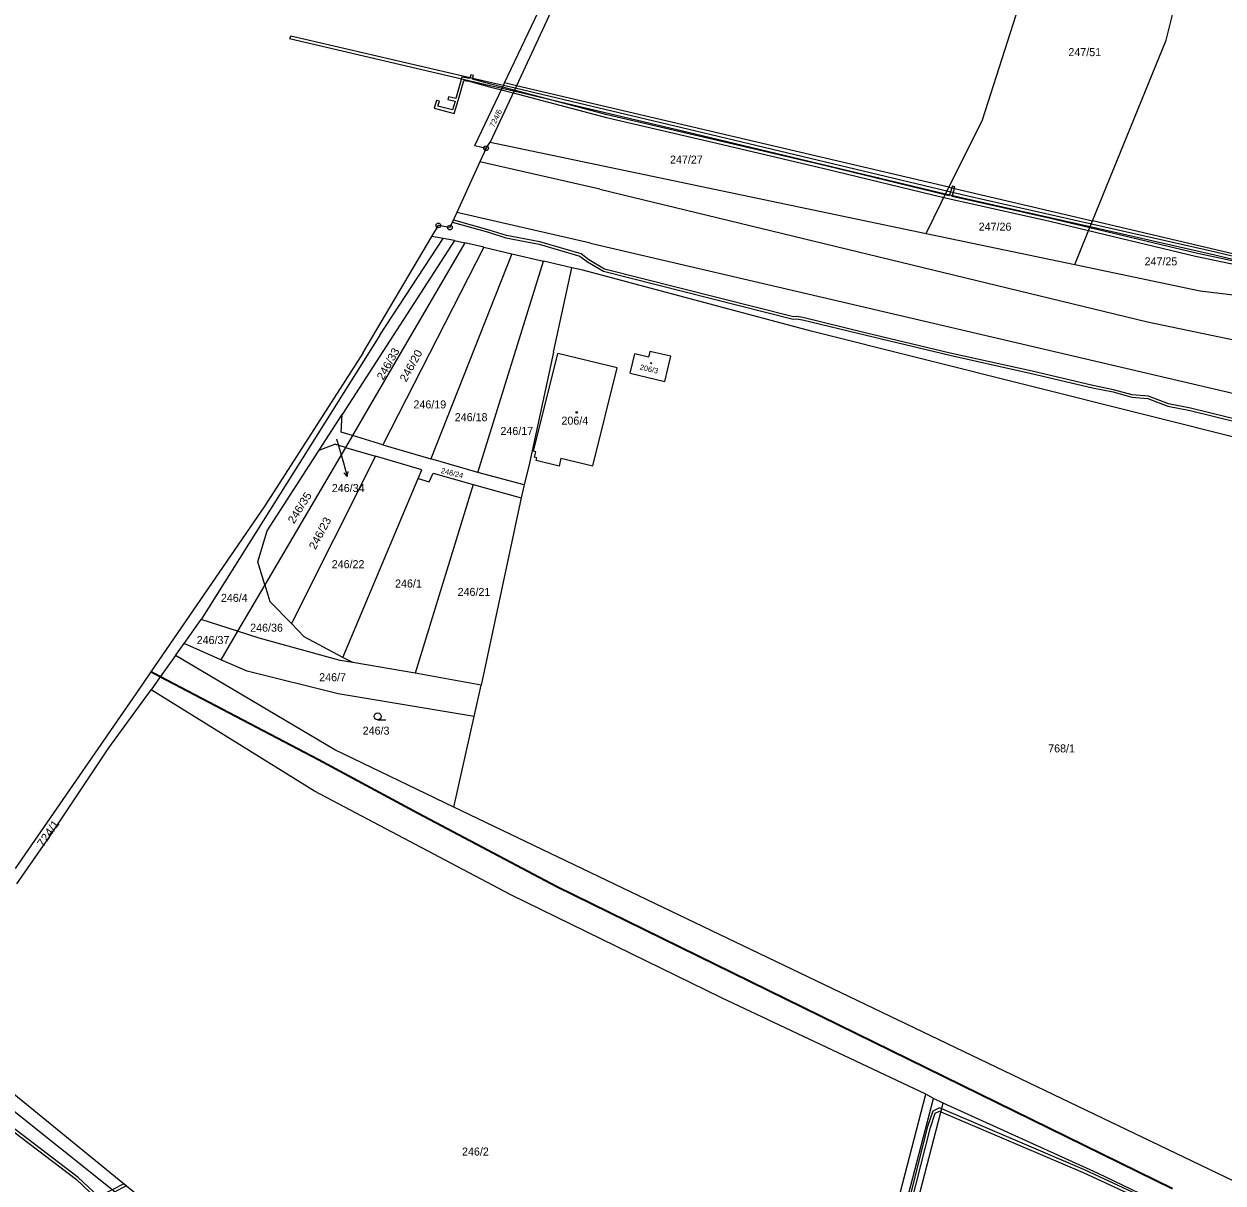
# Model space of a CAD drawing. Extents: x -701211 to -698780, y -1014269 to -1012378.
# Drawn here: x -700673.2 to -700418.4, y -1012806.8 to -1012560.5 of the extents above; entities that cross this region are included whole.
import ezdxf
from ezdxf.enums import TextEntityAlignment as Align

# ---------------------------------------------------------------- set-up
doc = ezdxf.new("R2010")
doc.units = 0
doc.header["$LTSCALE"] = 0.68
for name, color, linetype, lineweight in [('1', 7, 'Continuous', 25), ('13', 7, 'Continuous', 13), ('3', 7, 'Continuous', 25), ('4', 7, 'Continuous', 13), ('5', 7, 'Continuous', 25), ('6', 7, 'Continuous', 35), ('7', 7, 'Continuous', 13), ('8', 7, 'Continuous', 25)]:
    doc.layers.add(name, color=color, linetype=linetype, lineweight=lineweight)
doc.layers.add('2', color=7, linetype='Continuous')

msp = doc.modelspace()

# ---------------------------------------------------------------- linework, layer by layer
at = {"layer": '1'}
for p, q in [((-700571.06, -1012573.08), (-700546.5, -1012521.32)), ((-700544.41, -1012521.81), (-700568.57, -1012573.67)), ((-700452.27, -1012527.04), (-700469.61, -1012580.97)), ((-700430.5, -1012563.97), (-700422.91, -1012533.51)), ((-700568.57, -1012573.67), (-700571.06, -1012573.08)), ((-700568.57, -1012573.67), (-700574.14, -1012585.63)), ((-700476.67, -1012595.22), (-700568.57, -1012573.67)), ((-700469.61, -1012580.97), (-700476.67, -1012595.22)), ((-700575.01, -1012586.97), (-700574.14, -1012585.63)), ((-700574.14, -1012585.63), (-700481.53, -1012605.05)), ((-700577.42, -1012586.4), (-700575.01, -1012586.97)), ((-700575.01, -1012586.97), (-700576.31, -1012589.81)), ((-700576.67, -1012590.6), (-700581.22, -1012600.59)), ((-700576.31, -1012589.81), (-700576.67, -1012590.6)), ((-700481.53, -1012605.05), (-700476.67, -1012595.22)), ((-700476.67, -1012595.22), (-700446.13, -1012602.39)), ((-700581.22, -1012600.59), (-700582.68, -1012603.8)), ((-700582.68, -1012603.8), (-700585.13, -1012603.35)), ((-700405.13, -1012612.01), (-700446.13, -1012602.39)), ((-700597.56, -1012626.66), (-700584.15, -1012606.12)), ((-700584.15, -1012606.12), (-700586.53, -1012605.72)), ((-700581.72, -1012606.53), (-700584.15, -1012606.12)), ((-700481.53, -1012605.05), (-700449.92, -1012611.68)), ((-700581.72, -1012606.53), (-700605.58, -1012643.53)), ((-700579.49, -1012607.05), (-700599.74, -1012641.77)), ((-700575.46, -1012607.98), (-700596.93, -1012649.97)), ((-700581.72, -1012606.53), (-700579.49, -1012607.05)), ((-700575.46, -1012607.98), (-700579.49, -1012607.05)), ((-700575.46, -1012607.98), (-700569.53, -1012609.36)), ((-700569.53, -1012609.36), (-700586.77, -1012652.97)), ((-700576.77, -1012655.85), (-700562.8, -1012610.93)), ((-700569.53, -1012609.36), (-700562.8, -1012610.93)), ((-700556.79, -1012612.35), (-700562.8, -1012610.93)), ((-700560.67, -1012630.31), (-700556.79, -1012612.35)), ((-700449.92, -1012611.68), (-700423.31, -1012617.26)), ((-700423.31, -1012617.26), (-700407.4, -1012619.15)), ((-700597.56, -1012626.66), (-700635.52, -1012687.09)), ((-700386.62, -1012655.77), (-700505.95, -1012625.8)), ((-700601.21, -1012630.53), (-700621.99, -1012662.97)), ((-700560.67, -1012630.31), (-700565.8, -1012653.88)), ((-700564.96, -1012651.35), (-700559.76, -1012630.54)), ((-700547.16, -1012633.63), (-700559.76, -1012630.54)), ((-700544.4, -1012634.72), (-700543.41, -1012630.62)), ((-700540.5, -1012631.34), (-700543.41, -1012630.62)), ((-700540.2, -1012630.12), (-700540.5, -1012631.34)), ((-700535.75, -1012631.17), (-700540.2, -1012630.12)), ((-700537.03, -1012636.54), (-700535.75, -1012631.17)), ((-700552.35, -1012654.44), (-700547.16, -1012633.63)), ((-700544.4, -1012634.72), (-700537.03, -1012636.54)), ((-700599.74, -1012641.77), (-700603.41, -1012648.03)), ((-700610.49, -1012651.15), (-700605.58, -1012643.53)), ((-700605.8, -1012647.32), (-700605.58, -1012643.53)), ((-700603.41, -1012648.03), (-700605.8, -1012647.32)), ((-700603.41, -1012648.03), (-700604.88, -1012650.53)), ((-700596.93, -1012649.97), (-700603.41, -1012648.03)), ((-700604.88, -1012650.53), (-700622.02, -1012679.74)), ((-700621.52, -1012668.25), (-700610.49, -1012651.15)), ((-700610.49, -1012651.15), (-700607.13, -1012649.87)), ((-700604.88, -1012650.53), (-700607.13, -1012649.87)), ((-700604.88, -1012650.53), (-700598.48, -1012652.4)), ((-700596.93, -1012649.97), (-700586.77, -1012652.97)), ((-700564.42, -1012651.48), (-700564.96, -1012651.35)), ((-700564.7, -1012652.61), (-700564.42, -1012651.48)), ((-700598.48, -1012652.4), (-700616.38, -1012687.97)), ((-700588.64, -1012655.29), (-700598.48, -1012652.4)), ((-700576.77, -1012655.85), (-700586.77, -1012652.97)), ((-700565.8, -1012653.88), (-700566.94, -1012658.48)), ((-700564.19, -1012652.74), (-700564.7, -1012652.61)), ((-700564.34, -1012653.34), (-700564.19, -1012652.74)), ((-700559.5, -1012654.52), (-700564.34, -1012653.34)), ((-700559.09, -1012652.8), (-700559.5, -1012654.52)), ((-700559.09, -1012652.8), (-700552.35, -1012654.44)), ((-700605.45, -1012695.14), (-700589.43, -1012657.13)), ((-700589.43, -1012657.13), (-700588.64, -1012655.29)), ((-700589.43, -1012657.13), (-700587.09, -1012657.87)), ((-700587.09, -1012657.87), (-700586.27, -1012656.01)), ((-700586.27, -1012656.01), (-700577.78, -1012658.4)), ((-700566.94, -1012658.48), (-700576.77, -1012655.85)), ((-700577.78, -1012658.4), (-700590.06, -1012698.48)), ((-700577.78, -1012658.4), (-700567.54, -1012661.28)), ((-700566.94, -1012658.48), (-700567.54, -1012661.28)), ((-700567.54, -1012661.28), (-700576.04, -1012701.04)), ((-700621.99, -1012662.97), (-700646.2, -1012698.25)), ((-700623.52, -1012674.85), (-700621.52, -1012668.25)), ((-700622.02, -1012679.74), (-700623.52, -1012674.85)), ((-700622.02, -1012679.74), (-700627.8, -1012689.61)), ((-700622.02, -1012679.74), (-700620.92, -1012683.31)), ((-700616.38, -1012687.97), (-700620.92, -1012683.31)), ((-700639.17, -1012692.2), (-700635.52, -1012687.09)), ((-700627.8, -1012689.61), (-700635.52, -1012687.09)), ((-700627.8, -1012689.61), (-700631.34, -1012695.64)), ((-700623.25, -1012691.1), (-700627.8, -1012689.61)), ((-700613.62, -1012690.79), (-700616.38, -1012687.97)), ((-700641.01, -1012694.77), (-700639.17, -1012692.2)), ((-700631.34, -1012695.64), (-700639.17, -1012692.2)), ((-700605.97, -1012695.83), (-700623.25, -1012691.1)), ((-700605.45, -1012695.14), (-700613.62, -1012690.79)), ((-700641.01, -1012694.77), (-700644.22, -1012699.29)), ((-700607.13, -1012714.79), (-700641.01, -1012694.77)), ((-700603.34, -1012696.27), (-700605.45, -1012695.14)), ((-700625.77, -1012698.09), (-700631.34, -1012695.64)), ((-700606.4, -1012702.89), (-700625.77, -1012698.09)), ((-700603.34, -1012696.27), (-700605.97, -1012695.83)), ((-700590.06, -1012698.48), (-700603.34, -1012696.27)), ((-700646.2, -1012698.25), (-700647.98, -1012700.85)), ((-700644.22, -1012699.29), (-700646.17, -1012702.02)), ((-700576.04, -1012701.04), (-700590.06, -1012698.48)), ((-700647.98, -1012700.85), (-700675.08, -1012740.02)), ((-700655.15, -1012714.36), (-700646.17, -1012702.02)), ((-700611.48, -1012723.59), (-700646.17, -1012702.02)), ((-700577.51, -1012707.74), (-700606.4, -1012702.89)), ((-700577.51, -1012707.74), (-700576.04, -1012701.04)), ((-700581.84, -1012726.97), (-700577.51, -1012707.74)), ((-700667.91, -1012733.49), (-700655.15, -1012714.36)), ((-700581.84, -1012726.97), (-700607.13, -1012714.79)), ((-700569.73, -1012745.6), (-700611.48, -1012723.59)), ((-700510.03, -1012761.38), (-700581.84, -1012726.97)), ((-700674.73, -1012743.28), (-700667.91, -1012733.49)), ((-700525.01, -1012767.51), (-700569.73, -1012745.6)), ((-700401.41, -1012813.54), (-700510.03, -1012761.38)), ((-700622.44, -1012831.04), (-700702.34, -1012766.06)), ((-700481.54, -1012787.98), (-700525.01, -1012767.51)), ((-700652.41, -1012809.92), (-700687.54, -1012781.89)), ((-700499.64, -1012857.57), (-700481.54, -1012787.98)), ((-700498.02, -1012858.1), (-700479.93, -1012788.89)), ((-700479.93, -1012788.89), (-700481.54, -1012787.98)), ((-700477.87, -1012789.88), (-700479.93, -1012788.89)), ((-700495.87, -1012858.64), (-700477.87, -1012789.88)), ((-700445.09, -1012804.79), (-700477.87, -1012789.88)), ((-700415.98, -1012818.65), (-700445.09, -1012804.79))]:
    msp.add_line(p, q, dxfattribs=at)
for points in [[(-700449.92, -1012611.68), (-700446.13, -1012602.39), (-700430.5, -1012563.97)], [(-700577.42, -1012586.4), (-700571.59, -1012574.18), (-700571.32, -1012573.63), (-700571.06, -1012573.08)], [(-700601.21, -1012630.53), (-700586.53, -1012605.72), (-700585.13, -1012603.35)], [(-700505.95, -1012625.8), (-700554.48, -1012612.84), (-700556.79, -1012612.35)]]:
    msp.add_lwpolyline(points, dxfattribs=at)
at = {"layer": '13'}
for points in [[(-700405.31, -1012612.57), (-700420.02, -1012609.01), (-700446.4, -1012603.06), (-700472.63, -1012597.14), (-700477.09, -1012596.07), (-700530.43, -1012583.33), (-700568.83, -1012574.22), (-700571.32, -1012573.63), (-700573.83, -1012573.04), (-700616.52, -1012563.11), (-700616.78, -1012563.66), (-700574.11, -1012573.59), (-700571.59, -1012574.18), (-700569.08, -1012574.78), (-700530.57, -1012583.91), (-700477.36, -1012596.62), (-700472.77, -1012597.72), (-700446.63, -1012603.62), (-700420.16, -1012609.59), (-700405.49, -1012613.14)], [(-700577.87, -1012572.3), (-700577.66, -1012571.53), (-700578.25, -1012571.39), (-700578.46, -1012572.16), (-700580.12, -1012571.84), (-700581.43, -1012576.37), (-700583, -1012576.04), (-700583.16, -1012576.62), (-700581.6, -1012576.95), (-700582.17, -1012578.82), (-700585.27, -1012578.03), (-700584.93, -1012576.98), (-700585.51, -1012576.81), (-700586.05, -1012578.45), (-700581.77, -1012579.54)], [(-700581.77, -1012579.54), (-700580.93, -1012576.81), (-700579.7, -1012572.54), (-700578.61, -1012572.72), (-700574.25, -1012573.88), (-700571.76, -1012574.54), (-700569.28, -1012575.2), (-700549.42, -1012580.45), (-700524.75, -1012586.17), (-700502.92, -1012591.3), (-700477.76, -1012597.41), (-700476.45, -1012597.73), (-700455.24, -1012602.46), (-700446.97, -1012604.44), (-700424.28, -1012609.86), (-700405.7, -1012613.79)], [(-700405.59, -1012613.2), (-700424.14, -1012609.28), (-700446.74, -1012603.88), (-700455.1, -1012601.88), (-700476, -1012597.22), (-700475.49, -1012595.5), (-700476.07, -1012595.36), (-700476.59, -1012597.08), (-700477.48, -1012596.86), (-700502.78, -1012590.72), (-700524.61, -1012585.59), (-700549.28, -1012579.87), (-700569.03, -1012574.65), (-700571.5, -1012573.99), (-700573.98, -1012573.33), (-700577.87, -1012572.3)], [(-700409.74, -1012646.01), (-700425.3, -1012642.22), (-700430.01, -1012641.27), (-700434.25, -1012639.65), (-700437.75, -1012639.36), (-700441.67, -1012638.26), (-700446.09, -1012637.38), (-700458.99, -1012634.32), (-700476.38, -1012630.48), (-700494.15, -1012626.22), (-700507.69, -1012622.92), (-700509.02, -1012622.68), (-700509.68, -1012622.76), (-700549.85, -1012612.62), (-700553.17, -1012610.66), (-700554.83, -1012609.42), (-700563.61, -1012606.86), (-700570.67, -1012605.49), (-700574.34, -1012604.34), (-700581.84, -1012602.26), (-700581.97, -1012602.23), (-700582.18, -1012602.7), (-700581.96, -1012602.74), (-700574.48, -1012604.82), (-700570.79, -1012605.97), (-700563.73, -1012607.34), (-700555.05, -1012609.88), (-700553.45, -1012611.08), (-700550.05, -1012613.08), (-700509.72, -1012623.26), (-700509.04, -1012623.18), (-700507.79, -1012623.4), (-700494.27, -1012626.7), (-700476.5, -1012630.96), (-700459.11, -1012634.8), (-700446.19, -1012637.86), (-700441.79, -1012638.74), (-700437.83, -1012639.86), (-700434.37, -1012640.15), (-700430.15, -1012641.75), (-700425.4, -1012642.7), (-700409.86, -1012646.49)], [(-700419.27, -1012817.36), (-700447.87, -1012804.05), (-700478.19, -1012791.11), (-700478.69, -1012790.9), (-700480.07, -1012791.6), (-700481.19, -1012794.86), (-700488.4, -1012823.29)], [(-700487.82, -1012823.45), (-700480.61, -1012795.04), (-700479.59, -1012792.02), (-700478.67, -1012791.56), (-700478.35, -1012791.7), (-700448.11, -1012804.59), (-700419.69, -1012817.82)]]:
    msp.add_lwpolyline(points, dxfattribs=at)
for points in [[(-700475.49, -1012595.5), (-700475.39, -1012595.16), (-700475.96, -1012594.99), (-700476.07, -1012595.36)], [(-700662.06, -1012806.12), (-700657.62, -1012810.26), (-700655.32, -1012809.41), (-700653.93, -1012808.71), (-700651.44, -1012807.46), (-700651.95, -1012807.04), (-700654.45, -1012808.3), (-700655.56, -1012808.85), (-700657.48, -1012809.56), (-700661.68, -1012805.66), (-700680.31, -1012791.53), (-700686.61, -1012792.57), (-700692.01, -1012793.88), (-700692.4, -1012793.66), (-700692.64, -1012794.22), (-700692.09, -1012794.52), (-700686.49, -1012793.15), (-700680.47, -1012792.17)]]:
    msp.add_lwpolyline(points, close=True, dxfattribs=at)
at = {"layer": '3'}
msp.add_line((-700598.043, -1012708.44), (-700596.293, -1012708.44), dxfattribs=at)
msp.add_circle((-700598.0429, -1012707.6898), 0.75, dxfattribs=at)
at = {"layer": '4'}
for p, q in [((-700550.86, -1012595.64), (-700576.31, -1012589.81)), ((-700550.86, -1012595.64), (-700434.48, -1012623.88)), ((-700552.85, -1012607.14), (-700581.22, -1012600.59)), ((-700552.85, -1012607.14), (-700499.33, -1012619.6)), ((-700499.33, -1012619.6), (-700390.08, -1012645.15)), ((-700434.48, -1012623.88), (-700410.98, -1012628.78))]:
    msp.add_line(p, q, dxfattribs=at)
at = {"layer": '5'}
for centre, radius in [((-700539.9246, -1012632.6394), 0.1172), ((-700555.7468, -1012643.1092), 0.175)]:
    msp.add_circle(centre, radius, dxfattribs=at)
at = {"layer": '6'}
for p, q in [((-700644.22, -1012699.29), (-700646.2, -1012698.25)), ((-700610.63, -1012716.89), (-700644.22, -1012699.29)), ((-700589.4, -1012728.33), (-700610.63, -1012716.89)), ((-700559.97, -1012743.91), (-700589.4, -1012728.33)), ((-700429.17, -1012808.12), (-700559.97, -1012743.91))]:
    msp.add_line(p, q, dxfattribs=at)
at = {"layer": '7'}
msp.add_line((-700604.493, -1012656.725), (-700604.288, -1012655.624), dxfattribs=at)
msp.add_lwpolyline([(-700606.78, -1012648.68), (-700605.32, -1012653.84), (-700604.493, -1012656.725), (-700605.25, -1012655.9)], dxfattribs=at)
at = {"layer": '8'}
for centre, radius in [((-700575.0101, -1012586.97), 0.5), ((-700575.0101, -1012586.97), 0.0303), ((-700585.13, -1012603.3499), 0.5), ((-700585.13, -1012603.3499), 0.0303), ((-700582.68, -1012603.7999), 0.5), ((-700582.68, -1012603.7999), 0.0303)]:
    msp.add_circle(centre, radius, dxfattribs=at)

# ---------------------------------------------------------------- texts
at = {"layer": '2'}
for s, p in [('247/51', (-700451.28, -1012567.385)), ('247/27', (-700535.92, -1012590.215)), ('247/26', (-700470.34, -1012604.475)), ('247/25', (-700435.09, -1012611.845)), ('246/19', (-700590.43, -1012642.245)), ('246/18', (-700581.66, -1012644.955)), ('206/4', (-700558.99, -1012645.685)), ('246/17', (-700571.95, -1012647.885)), ('246/22', (-700607.8, -1012676.195)), ('246/1', (-700594.34, -1012680.305)), ('246/4', (-700631.34, -1012683.355)), ('246/21', (-700581.05, -1012682.085)), ('246/7', (-700610.46, -1012700.215)), ('246/3', (-700601.22, -1012711.565)), ('768/1', (-700455.57, -1012715.345))]:
    msp.add_text(s, height=1.7, dxfattribs=at).set_placement(p)
at = {"layer": '2', "width": 1.05}
for s, height, rotation, p in [('724/6', 1.14, 64, (-700572.4512, -1012580.8474)), ('246/33', 1.7, 61, (-700595.091, -1012633.1851)), ('246/35', 1.7, 58, (-700613.8857, -1012663.8049))]:
    msp.add_text(s, height=height, rotation=rotation, dxfattribs=at).set_placement(p, align=Align.CENTER)
at = {"layer": '2'}
for s, rotation, width, p in [('246/20', 61, 1.05, (-700591.988, -1012636.766)), ('246/23', 62, 1.05, (-700611.254, -1012672.379)), ('724/1', 55, 1.1, (-700669.161, -1012735.603))]:
    msp.add_text(s, height=1.7, rotation=rotation, dxfattribs=dict(at, width=width)).set_placement(p)
for s, rotation, p in [('206/3', 347, (-700540.5087, -1012634.4219)), ('246/24', 346, (-700582.3484, -1012656.5338))]:
    msp.add_text(s, height=1.14, rotation=rotation, dxfattribs=at).set_placement(p, align=Align.CENTER)
for s, p in [('246/34', (-700604.3, -1012660.015)), ('246/36', (-700621.65, -1012689.695)), ('246/37', (-700633.02, -1012692.315)), ('246/2', (-700577.27, -1012801.015))]:
    msp.add_text(s, height=1.7, dxfattribs=at).set_placement(p, align=Align.CENTER)

doc.saveas('drawing.dxf')
